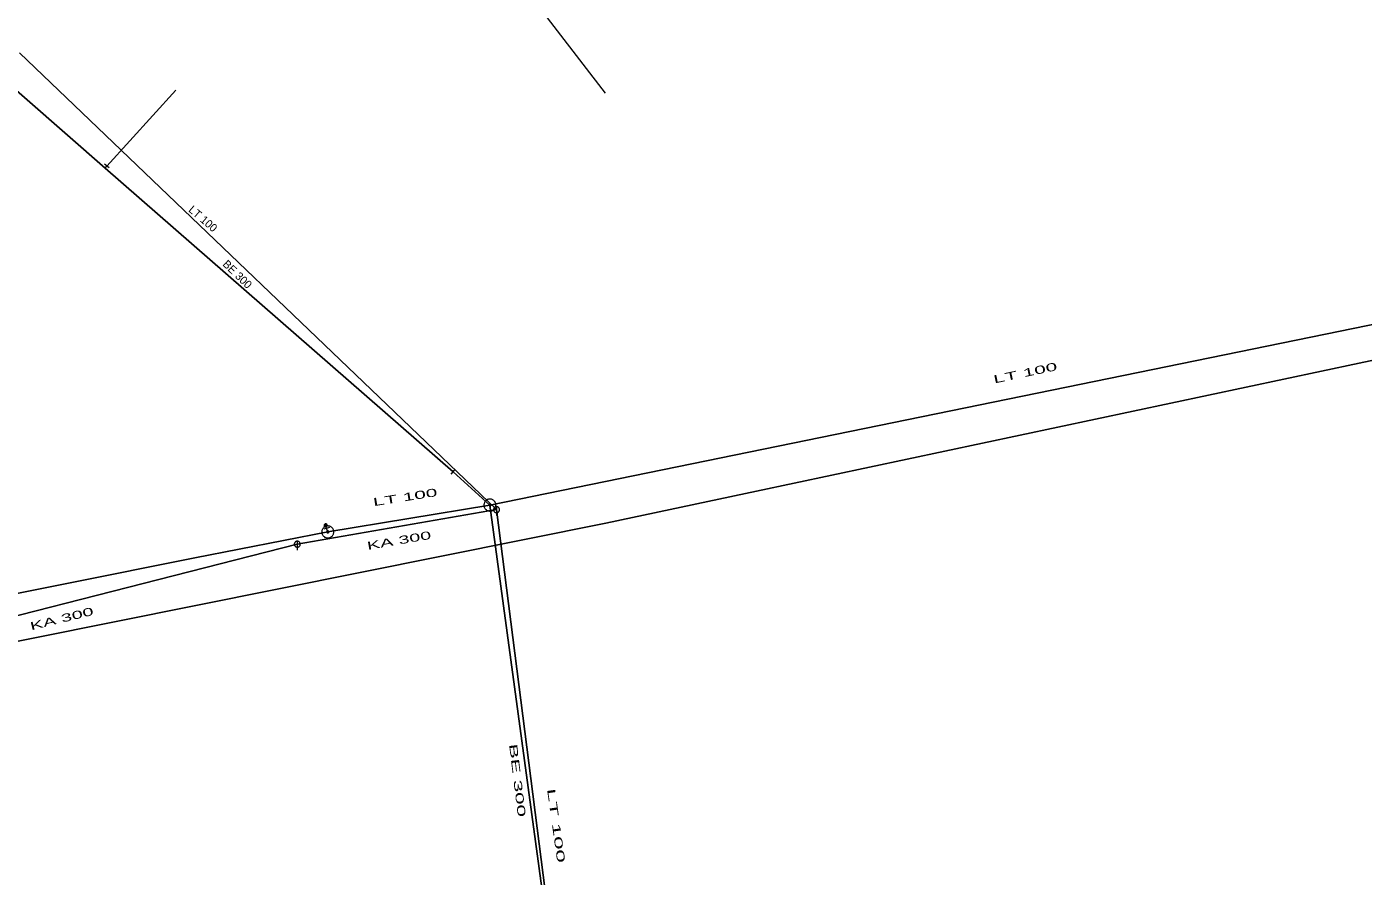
# Model space of a CAD drawing. Extents: x -687515 to -686506, y -974029 to -973461.
# Drawn here: x -687277.4 to -687166.1, y -973630.7 to -973560 of the extents above; entities that cross this region are included whole.
import ezdxf
from ezdxf.enums import TextEntityAlignment as Align

# ---------------------------------------------------------------- set-up
doc = ezdxf.new("R2010")
doc.units = 0
doc.header["$LTSCALE"] = 0.27
for name, color, linetype, lineweight in [('1', 7, 'Continuous', 13), ('11', 7, 'Continuous', 13), ('13', 7, 'Continuous', 13), ('14', 7, 'Continuous', 25), ('17', 7, 'Continuous', 25), ('22', 7, 'Continuous', 13), ('34', 7, 'Continuous', 13), ('47', 7, 'Continuous', 13), ('9', 7, 'Continuous', 13)]:
    doc.layers.add(name, color=color, linetype=linetype, lineweight=lineweight)

msp = doc.modelspace()

# ---------------------------------------------------------------- linework, layer by layer
at = {"layer": '11'}
msp.add_line((-687229.217, -973565.501), (-687258.444, -973527.487), dxfattribs=at)
at = {"layer": '13'}
msp.add_line((-687270.762, -973571.575), (-687265.004, -973565.249), dxfattribs=at)
at = {"layer": '14', "lineweight": 13}
for p, q in [((-687270.898, -973571.738), (-687270.762, -973571.575)), ((-687252.44, -973601.759), (-687252.519, -973601.509)), ((-687252.347, -973602.057), (-687252.44, -973601.759))]:
    msp.add_line(p, q, dxfattribs=at)
at = {"layer": '14'}
msp.add_line((-687232.568, -973645.041), (-687238.285, -973600.199), dxfattribs=at)
msp.add_lwpolyline([(-687294.721, -973613.239), (-687254.886, -973603.079), (-687238.285, -973600.199), (-687278.022, -973562.142)], dxfattribs=at)
at = {"layer": '17'}
for p in [(-687241.912, -973597.061), (-687252.347, -973602.057)]:
    msp.add_line(p, (-687238.835, -973599.816), dxfattribs=at)
for points in [[(-686645.309, -973464.46), (-686646.34, -973464.75), (-686680.188, -973471.317), (-686771.188, -973470.317), (-686761.188, -973557.317), (-686894.188, -973571.317), (-686953.188, -973578.317), (-686955.188, -973554.317), (-687116.188, -973577.317), (-687229.188, -973601.317), (-687468.188, -973649.317), (-687458.188, -973700.317)], [(-687241.912, -973597.061), (-687270.898, -973571.738), (-687283.932, -973560.351)], [(-687226.809, -973696.379), (-687231.379, -973655.94), (-687231.546, -973653.623), (-687238.835, -973599.816), (-687148.873, -973581.4)], [(-687371.058, -973625.778), (-687263.409, -973604.207), (-687252.347, -973602.057)]]:
    msp.add_lwpolyline(points, dxfattribs=at)
at = {"layer": '22'}
for p, q in [((-687238.284, -973599.947), (-687238.285, -973600.691)), ((-687254.885, -973602.827), (-687254.886, -973603.571))]:
    msp.add_line(p, q, dxfattribs=at)
for points in [[(-687238.033, -973600.199), (-687238.034, -973600.173), (-687238.038, -973600.147), (-687238.044, -973600.121), (-687238.054, -973600.097), (-687238.066, -973600.073), (-687238.08, -973600.051), (-687238.097, -973600.03), (-687238.115, -973600.012), (-687238.136, -973599.995), (-687238.158, -973599.981), (-687238.182, -973599.969), (-687238.206, -973599.959), (-687238.232, -973599.953), (-687238.258, -973599.949), (-687238.284, -973599.947), (-687238.31, -973599.948), (-687238.336, -973599.952), (-687238.362, -973599.958), (-687238.387, -973599.968), (-687238.41, -973599.98), (-687238.432, -973599.994), (-687238.453, -973600.011), (-687238.471, -973600.029), (-687238.488, -973600.05), (-687238.502, -973600.072), (-687238.514, -973600.096), (-687238.524, -973600.12), (-687238.531, -973600.146), (-687238.535, -973600.172), (-687238.537, -973600.198), (-687238.536, -973600.224), (-687238.532, -973600.25), (-687238.525, -973600.276), (-687238.515, -973600.301), (-687238.503, -973600.324), (-687238.489, -973600.346), (-687238.472, -973600.367), (-687238.454, -973600.385), (-687238.433, -973600.402), (-687238.411, -973600.416), (-687238.388, -973600.428), (-687238.363, -973600.438), (-687238.337, -973600.445), (-687238.311, -973600.449), (-687238.285, -973600.451), (-687238.259, -973600.45), (-687238.233, -973600.446), (-687238.207, -973600.439), (-687238.183, -973600.429), (-687238.159, -973600.417), (-687238.137, -973600.403), (-687238.116, -973600.386), (-687238.098, -973600.368), (-687238.081, -973600.347), (-687238.067, -973600.325), (-687238.055, -973600.302), (-687238.045, -973600.277), (-687238.039, -973600.251), (-687238.035, -973600.225)], [(-687254.634, -973603.079), (-687254.635, -973603.053), (-687254.639, -973603.027), (-687254.645, -973603.001), (-687254.655, -973602.977), (-687254.667, -973602.953), (-687254.681, -973602.931), (-687254.698, -973602.91), (-687254.716, -973602.892), (-687254.737, -973602.875), (-687254.759, -973602.861), (-687254.783, -973602.849), (-687254.807, -973602.839), (-687254.833, -973602.833), (-687254.859, -973602.829), (-687254.885, -973602.827), (-687254.911, -973602.828), (-687254.937, -973602.832), (-687254.963, -973602.838), (-687254.988, -973602.848), (-687255.011, -973602.86), (-687255.033, -973602.874), (-687255.054, -973602.891), (-687255.072, -973602.909), (-687255.089, -973602.93), (-687255.103, -973602.952), (-687255.115, -973602.976), (-687255.125, -973603), (-687255.132, -973603.026), (-687255.136, -973603.052), (-687255.138, -973603.078), (-687255.137, -973603.104), (-687255.133, -973603.13), (-687255.126, -973603.156), (-687255.116, -973603.181), (-687255.104, -973603.204), (-687255.09, -973603.226), (-687255.073, -973603.247), (-687255.055, -973603.265), (-687255.034, -973603.282), (-687255.012, -973603.296), (-687254.989, -973603.308), (-687254.964, -973603.318), (-687254.938, -973603.325), (-687254.912, -973603.329), (-687254.886, -973603.331), (-687254.86, -973603.33), (-687254.834, -973603.326), (-687254.808, -973603.319), (-687254.784, -973603.309), (-687254.76, -973603.297), (-687254.738, -973603.283), (-687254.717, -973603.266), (-687254.699, -973603.248), (-687254.682, -973603.227), (-687254.668, -973603.205), (-687254.656, -973603.182), (-687254.646, -973603.157), (-687254.64, -973603.131), (-687254.636, -973603.105)]]:
    msp.add_lwpolyline(points, close=True, dxfattribs=at)
at = {"layer": '34'}
for p, q in [((-687270.571, -973571.733), (-687270.952, -973571.416)), ((-687242.068, -973597.253), (-687241.755, -973596.868)), ((-687252.203, -973601.684), (-687252.676, -973601.833))]:
    msp.add_line(p, q, dxfattribs=at)
at = {"layer": '47'}
for points in [[(-687238.763, -973600.31), (-687238.712, -973600.3), (-687238.661, -973600.285), (-687238.614, -973600.263), (-687238.568, -973600.239), (-687238.525, -973600.208), (-687238.486, -973600.173), (-687238.451, -973600.135), (-687238.419, -973600.093), (-687238.392, -973600.048), (-687238.37, -973600.001), (-687238.353, -973599.951), (-687238.342, -973599.9), (-687238.336, -973599.848), (-687238.335, -973599.796), (-687238.34, -973599.744), (-687238.35, -973599.693), (-687238.365, -973599.642), (-687238.387, -973599.594), (-687238.411, -973599.549), (-687238.442, -973599.506), (-687238.477, -973599.467), (-687238.515, -973599.431), (-687238.557, -973599.399), (-687238.602, -973599.372), (-687238.649, -973599.351), (-687238.699, -973599.334), (-687238.75, -973599.322), (-687238.802, -973599.317), (-687238.854, -973599.316), (-687238.906, -973599.321), (-687238.957, -973599.331), (-687239.008, -973599.346), (-687239.056, -973599.367), (-687239.101, -973599.392), (-687239.144, -973599.423), (-687239.184, -973599.457), (-687239.219, -973599.495), (-687239.251, -973599.537), (-687239.278, -973599.583), (-687239.299, -973599.63), (-687239.316, -973599.68), (-687239.328, -973599.73), (-687239.333, -973599.783), (-687239.334, -973599.835), (-687239.329, -973599.887), (-687239.319, -973599.938), (-687239.304, -973599.989), (-687239.283, -973600.036), (-687239.258, -973600.082), (-687239.227, -973600.125), (-687239.193, -973600.165), (-687239.155, -973600.199), (-687239.113, -973600.231), (-687239.067, -973600.258), (-687239.02, -973600.28), (-687238.97, -973600.297), (-687238.92, -973600.308), (-687238.867, -973600.314), (-687238.815, -973600.315)], [(-687238.823, -973599.897), (-687238.814, -973599.895), (-687238.806, -973599.892), (-687238.799, -973599.889), (-687238.791, -973599.885), (-687238.784, -973599.88), (-687238.778, -973599.874), (-687238.771, -973599.868), (-687238.766, -973599.861), (-687238.762, -973599.854), (-687238.758, -973599.846), (-687238.756, -973599.837), (-687238.754, -973599.829), (-687238.753, -973599.821), (-687238.752, -973599.813), (-687238.753, -973599.804), (-687238.755, -973599.795), (-687238.758, -973599.787), (-687238.761, -973599.78), (-687238.765, -973599.772), (-687238.77, -973599.765), (-687238.776, -973599.759), (-687238.782, -973599.752), (-687238.789, -973599.747), (-687238.797, -973599.742), (-687238.804, -973599.739), (-687238.813, -973599.737), (-687238.821, -973599.735), (-687238.829, -973599.734), (-687238.837, -973599.733), (-687238.846, -973599.734), (-687238.855, -973599.736), (-687238.863, -973599.739), (-687238.87, -973599.742), (-687238.878, -973599.746), (-687238.885, -973599.751), (-687238.892, -973599.756), (-687238.898, -973599.763), (-687238.903, -973599.77), (-687238.908, -973599.778), (-687238.911, -973599.785), (-687238.913, -973599.794), (-687238.915, -973599.802), (-687238.916, -973599.81), (-687238.917, -973599.818), (-687238.916, -973599.827), (-687238.914, -973599.836), (-687238.911, -973599.844), (-687238.908, -973599.851), (-687238.904, -973599.859), (-687238.899, -973599.866), (-687238.894, -973599.873), (-687238.887, -973599.879), (-687238.88, -973599.884), (-687238.873, -973599.888), (-687238.865, -973599.892), (-687238.856, -973599.894), (-687238.848, -973599.896), (-687238.84, -973599.897), (-687238.832, -973599.898)], [(-687251.854, -973601.973), (-687251.865, -973601.922), (-687251.882, -973601.872), (-687251.904, -973601.825), (-687251.93, -973601.78), (-687251.961, -973601.738), (-687251.997, -973601.699), (-687252.036, -973601.665), (-687252.079, -973601.635), (-687252.124, -973601.609), (-687252.172, -973601.588), (-687252.223, -973601.572), (-687252.274, -973601.562), (-687252.326, -973601.557), (-687252.378, -973601.558), (-687252.43, -973601.564), (-687252.481, -973601.575), (-687252.531, -973601.592), (-687252.579, -973601.614), (-687252.623, -973601.64), (-687252.665, -973601.671), (-687252.704, -973601.707), (-687252.739, -973601.747), (-687252.769, -973601.789), (-687252.795, -973601.834), (-687252.815, -973601.882), (-687252.831, -973601.933), (-687252.842, -973601.984), (-687252.846, -973602.036), (-687252.845, -973602.088), (-687252.839, -973602.14), (-687252.828, -973602.191), (-687252.811, -973602.241), (-687252.79, -973602.289), (-687252.763, -973602.333), (-687252.732, -973602.375), (-687252.697, -973602.414), (-687252.657, -973602.449), (-687252.615, -973602.479), (-687252.569, -973602.505), (-687252.521, -973602.525), (-687252.47, -973602.541), (-687252.42, -973602.552), (-687252.367, -973602.556), (-687252.315, -973602.555), (-687252.263, -973602.549), (-687252.212, -973602.538), (-687252.162, -973602.521), (-687252.115, -973602.5), (-687252.07, -973602.473), (-687252.028, -973602.442), (-687251.989, -973602.407), (-687251.955, -973602.368), (-687251.925, -973602.325), (-687251.899, -973602.279), (-687251.878, -973602.231), (-687251.862, -973602.18), (-687251.852, -973602.13), (-687251.847, -973602.077), (-687251.848, -973602.025)], [(-687252.266, -973602.043), (-687252.267, -973602.034), (-687252.27, -973602.026), (-687252.274, -973602.019), (-687252.278, -973602.011), (-687252.283, -973602.004), (-687252.289, -973601.998), (-687252.296, -973601.992), (-687252.302, -973601.987), (-687252.31, -973601.983), (-687252.318, -973601.98), (-687252.326, -973601.977), (-687252.335, -973601.975), (-687252.343, -973601.975), (-687252.351, -973601.974), (-687252.36, -973601.976), (-687252.369, -973601.977), (-687252.377, -973601.98), (-687252.384, -973601.984), (-687252.392, -973601.988), (-687252.399, -973601.993), (-687252.405, -973601.999), (-687252.411, -973602.006), (-687252.416, -973602.012), (-687252.421, -973602.02), (-687252.423, -973602.028), (-687252.426, -973602.036), (-687252.428, -973602.045), (-687252.428, -973602.053), (-687252.429, -973602.061), (-687252.427, -973602.07), (-687252.426, -973602.079), (-687252.423, -973602.087), (-687252.419, -973602.094), (-687252.415, -973602.102), (-687252.41, -973602.109), (-687252.405, -973602.115), (-687252.397, -973602.121), (-687252.391, -973602.126), (-687252.383, -973602.131), (-687252.375, -973602.133), (-687252.367, -973602.136), (-687252.358, -973602.138), (-687252.35, -973602.138), (-687252.342, -973602.139), (-687252.333, -973602.137), (-687252.324, -973602.136), (-687252.316, -973602.133), (-687252.309, -973602.129), (-687252.301, -973602.125), (-687252.294, -973602.12), (-687252.288, -973602.115), (-687252.282, -973602.107), (-687252.277, -973602.101), (-687252.273, -973602.093), (-687252.27, -973602.085), (-687252.267, -973602.077), (-687252.265, -973602.068), (-687252.265, -973602.06), (-687252.264, -973602.052)]]:
    msp.add_lwpolyline(points, close=True, dxfattribs=at)
at = {"layer": '9'}
for points in [[(-687252.392, -973601.509), (-687252.394, -973601.495), (-687252.396, -973601.483), (-687252.399, -973601.47), (-687252.404, -973601.458), (-687252.409, -973601.446), (-687252.417, -973601.434), (-687252.424, -973601.424), (-687252.434, -973601.414), (-687252.445, -973601.407), (-687252.456, -973601.399), (-687252.468, -973601.394), (-687252.48, -973601.389), (-687252.493, -973601.386), (-687252.505, -973601.384), (-687252.519, -973601.382), (-687252.532, -973601.384), (-687252.544, -973601.386), (-687252.558, -973601.389), (-687252.57, -973601.394), (-687252.581, -973601.399), (-687252.593, -973601.407), (-687252.603, -973601.414), (-687252.613, -973601.424), (-687252.62, -973601.434), (-687252.628, -973601.446), (-687252.634, -973601.458), (-687252.639, -973601.47), (-687252.642, -973601.483), (-687252.644, -973601.495), (-687252.645, -973601.509), (-687252.644, -973601.522), (-687252.642, -973601.534), (-687252.639, -973601.548), (-687252.634, -973601.559), (-687252.628, -973601.571), (-687252.62, -973601.583), (-687252.613, -973601.593), (-687252.603, -973601.603), (-687252.593, -973601.61), (-687252.581, -973601.618), (-687252.57, -973601.624), (-687252.558, -973601.629), (-687252.544, -973601.632), (-687252.532, -973601.634), (-687252.519, -973601.635), (-687252.505, -973601.634), (-687252.493, -973601.632), (-687252.48, -973601.629), (-687252.468, -973601.624), (-687252.456, -973601.618), (-687252.445, -973601.61), (-687252.434, -973601.603), (-687252.424, -973601.593), (-687252.417, -973601.583), (-687252.409, -973601.571), (-687252.404, -973601.559), (-687252.399, -973601.548), (-687252.396, -973601.534), (-687252.394, -973601.522)], [(-687252.413, -973601.509), (-687252.413, -973601.497), (-687252.414, -973601.487), (-687252.418, -973601.475), (-687252.422, -973601.466), (-687252.427, -973601.456), (-687252.433, -973601.446), (-687252.44, -973601.438), (-687252.448, -973601.429), (-687252.456, -973601.423), (-687252.466, -973601.417), (-687252.476, -973601.412), (-687252.485, -973601.407), (-687252.497, -973601.404), (-687252.507, -973601.402), (-687252.519, -973601.402), (-687252.53, -973601.402), (-687252.541, -973601.404), (-687252.552, -973601.407), (-687252.561, -973601.412), (-687252.571, -973601.417), (-687252.581, -973601.423), (-687252.59, -973601.429), (-687252.598, -973601.438), (-687252.605, -973601.446), (-687252.61, -973601.456), (-687252.615, -973601.466), (-687252.62, -973601.475), (-687252.623, -973601.487), (-687252.625, -973601.497), (-687252.625, -973601.509), (-687252.625, -973601.52), (-687252.623, -973601.531), (-687252.62, -973601.542), (-687252.615, -973601.551), (-687252.61, -973601.561), (-687252.605, -973601.571), (-687252.598, -973601.58), (-687252.59, -973601.588), (-687252.581, -973601.595), (-687252.571, -973601.6), (-687252.561, -973601.605), (-687252.552, -973601.61), (-687252.541, -973601.613), (-687252.53, -973601.615), (-687252.519, -973601.615), (-687252.507, -973601.615), (-687252.497, -973601.613), (-687252.485, -973601.61), (-687252.476, -973601.605), (-687252.466, -973601.6), (-687252.456, -973601.595), (-687252.448, -973601.588), (-687252.44, -973601.58), (-687252.433, -973601.571), (-687252.427, -973601.561), (-687252.422, -973601.551), (-687252.418, -973601.542), (-687252.414, -973601.531), (-687252.413, -973601.52)], [(-687252.431, -973601.509), (-687252.433, -973601.5), (-687252.434, -973601.49), (-687252.436, -973601.482), (-687252.44, -973601.473), (-687252.444, -973601.466), (-687252.449, -973601.458), (-687252.455, -973601.451), (-687252.461, -973601.445), (-687252.468, -973601.439), (-687252.476, -973601.434), (-687252.483, -973601.429), (-687252.492, -973601.426), (-687252.5, -973601.424), (-687252.51, -973601.423), (-687252.519, -973601.421), (-687252.527, -973601.423), (-687252.537, -973601.424), (-687252.546, -973601.426), (-687252.554, -973601.429), (-687252.561, -973601.434), (-687252.57, -973601.439), (-687252.576, -973601.445), (-687252.583, -973601.451), (-687252.588, -973601.458), (-687252.593, -973601.466), (-687252.598, -973601.473), (-687252.601, -973601.482), (-687252.603, -973601.49), (-687252.605, -973601.5), (-687252.606, -973601.509), (-687252.605, -973601.517), (-687252.603, -973601.527), (-687252.601, -973601.536), (-687252.598, -973601.544), (-687252.593, -973601.551), (-687252.588, -973601.559), (-687252.583, -973601.566), (-687252.576, -973601.573), (-687252.57, -973601.578), (-687252.561, -973601.583), (-687252.554, -973601.588), (-687252.546, -973601.591), (-687252.537, -973601.593), (-687252.527, -973601.595), (-687252.519, -973601.596), (-687252.51, -973601.595), (-687252.5, -973601.593), (-687252.492, -973601.591), (-687252.483, -973601.588), (-687252.476, -973601.583), (-687252.468, -973601.578), (-687252.461, -973601.573), (-687252.455, -973601.566), (-687252.449, -973601.559), (-687252.444, -973601.551), (-687252.44, -973601.544), (-687252.436, -973601.536), (-687252.434, -973601.527), (-687252.433, -973601.517)], [(-687252.451, -973601.509), (-687252.451, -973601.502), (-687252.454, -973601.495), (-687252.455, -973601.488), (-687252.458, -973601.482), (-687252.461, -973601.475), (-687252.465, -973601.47), (-687252.468, -973601.463), (-687252.473, -973601.458), (-687252.48, -973601.455), (-687252.485, -973601.451), (-687252.492, -973601.448), (-687252.498, -973601.445), (-687252.505, -973601.444), (-687252.512, -973601.441), (-687252.519, -973601.441), (-687252.526, -973601.441), (-687252.532, -973601.444), (-687252.539, -973601.445), (-687252.546, -973601.448), (-687252.553, -973601.451), (-687252.558, -973601.455), (-687252.564, -973601.458), (-687252.569, -973601.463), (-687252.573, -973601.47), (-687252.576, -973601.475), (-687252.58, -973601.482), (-687252.583, -973601.488), (-687252.585, -973601.495), (-687252.586, -973601.502), (-687252.586, -973601.509), (-687252.586, -973601.516), (-687252.585, -973601.522), (-687252.583, -973601.529), (-687252.58, -973601.536), (-687252.576, -973601.543), (-687252.573, -973601.548), (-687252.569, -973601.554), (-687252.564, -973601.559), (-687252.558, -973601.563), (-687252.553, -973601.566), (-687252.546, -973601.57), (-687252.539, -973601.573), (-687252.532, -973601.575), (-687252.526, -973601.576), (-687252.519, -973601.576), (-687252.512, -973601.576), (-687252.505, -973601.575), (-687252.498, -973601.573), (-687252.492, -973601.57), (-687252.485, -973601.566), (-687252.48, -973601.563), (-687252.473, -973601.559), (-687252.468, -973601.554), (-687252.465, -973601.548), (-687252.461, -973601.543), (-687252.458, -973601.536), (-687252.455, -973601.529), (-687252.454, -973601.522), (-687252.451, -973601.516)], [(-687252.472, -973601.509), (-687252.472, -973601.504), (-687252.473, -973601.499), (-687252.473, -973601.494), (-687252.476, -973601.49), (-687252.478, -973601.485), (-687252.481, -973601.48), (-687252.483, -973601.478), (-687252.488, -973601.473), (-687252.49, -973601.471), (-687252.495, -973601.468), (-687252.5, -973601.466), (-687252.504, -973601.463), (-687252.509, -973601.463), (-687252.514, -973601.462), (-687252.519, -973601.462), (-687252.524, -973601.462), (-687252.529, -973601.463), (-687252.534, -973601.463), (-687252.538, -973601.466), (-687252.543, -973601.468), (-687252.547, -973601.471), (-687252.551, -973601.473), (-687252.554, -973601.478), (-687252.556, -973601.48), (-687252.559, -973601.485), (-687252.561, -973601.49), (-687252.564, -973601.494), (-687252.565, -973601.499), (-687252.566, -973601.504), (-687252.566, -973601.509), (-687252.566, -973601.514), (-687252.565, -973601.519), (-687252.564, -973601.524), (-687252.561, -973601.527), (-687252.559, -973601.532), (-687252.556, -973601.537), (-687252.554, -973601.541), (-687252.551, -973601.544), (-687252.547, -973601.546), (-687252.543, -973601.549), (-687252.538, -973601.551), (-687252.534, -973601.554), (-687252.529, -973601.554), (-687252.524, -973601.556), (-687252.519, -973601.556), (-687252.514, -973601.556), (-687252.509, -973601.554), (-687252.504, -973601.554), (-687252.5, -973601.551), (-687252.495, -973601.549), (-687252.49, -973601.546), (-687252.488, -973601.544), (-687252.483, -973601.541), (-687252.481, -973601.537), (-687252.478, -973601.532), (-687252.476, -973601.527), (-687252.473, -973601.524), (-687252.473, -973601.519), (-687252.472, -973601.514)], [(-687252.492, -973601.509), (-687252.492, -973601.505), (-687252.492, -973601.502), (-687252.493, -973601.5), (-687252.494, -973601.497), (-687252.495, -973601.495), (-687252.497, -973601.493), (-687252.499, -973601.49), (-687252.5, -973601.489), (-687252.503, -973601.487), (-687252.505, -973601.485), (-687252.507, -973601.483), (-687252.511, -973601.483), (-687252.512, -973601.482), (-687252.516, -973601.482), (-687252.519, -973601.482), (-687252.522, -973601.482), (-687252.525, -973601.482), (-687252.527, -973601.483), (-687252.53, -973601.483), (-687252.532, -973601.485), (-687252.534, -973601.487), (-687252.538, -973601.489), (-687252.539, -973601.49), (-687252.541, -973601.493), (-687252.543, -973601.495), (-687252.544, -973601.497), (-687252.544, -973601.5), (-687252.546, -973601.502), (-687252.546, -973601.505), (-687252.547, -973601.509), (-687252.546, -973601.512), (-687252.546, -973601.515), (-687252.544, -973601.517), (-687252.544, -973601.52), (-687252.543, -973601.522), (-687252.541, -973601.524), (-687252.539, -973601.527), (-687252.538, -973601.529), (-687252.534, -973601.531), (-687252.532, -973601.532), (-687252.53, -973601.534), (-687252.527, -973601.534), (-687252.525, -973601.536), (-687252.522, -973601.536), (-687252.519, -973601.537), (-687252.516, -973601.536), (-687252.512, -973601.536), (-687252.511, -973601.534), (-687252.507, -973601.534), (-687252.505, -973601.532), (-687252.503, -973601.531), (-687252.5, -973601.529), (-687252.499, -973601.527), (-687252.497, -973601.524), (-687252.495, -973601.522), (-687252.494, -973601.52), (-687252.493, -973601.517), (-687252.492, -973601.515), (-687252.492, -973601.512)], [(-687252.511, -973601.509), (-687252.511, -973601.507), (-687252.511, -973601.507), (-687252.512, -973601.507), (-687252.512, -973601.505), (-687252.512, -973601.505), (-687252.512, -973601.504), (-687252.512, -973601.504), (-687252.514, -973601.502), (-687252.514, -973601.502), (-687252.515, -973601.502), (-687252.516, -973601.502), (-687252.517, -973601.502), (-687252.517, -973601.5), (-687252.517, -973601.5), (-687252.519, -973601.5), (-687252.52, -973601.5), (-687252.521, -973601.5), (-687252.521, -973601.502), (-687252.522, -973601.502), (-687252.522, -973601.502), (-687252.524, -973601.502), (-687252.524, -973601.502), (-687252.525, -973601.504), (-687252.525, -973601.504), (-687252.526, -973601.505), (-687252.526, -973601.505), (-687252.527, -973601.507), (-687252.527, -973601.507), (-687252.527, -973601.507), (-687252.527, -973601.509), (-687252.527, -973601.51), (-687252.527, -973601.511), (-687252.527, -973601.511), (-687252.526, -973601.512), (-687252.526, -973601.512), (-687252.525, -973601.514), (-687252.525, -973601.514), (-687252.524, -973601.515), (-687252.524, -973601.515), (-687252.522, -973601.516), (-687252.522, -973601.516), (-687252.521, -973601.517), (-687252.521, -973601.517), (-687252.52, -973601.517), (-687252.519, -973601.517), (-687252.517, -973601.517), (-687252.517, -973601.517), (-687252.517, -973601.517), (-687252.516, -973601.516), (-687252.515, -973601.516), (-687252.514, -973601.515), (-687252.514, -973601.515), (-687252.512, -973601.514), (-687252.512, -973601.514), (-687252.512, -973601.512), (-687252.512, -973601.512), (-687252.512, -973601.511), (-687252.511, -973601.511), (-687252.511, -973601.51)]]:
    msp.add_lwpolyline(points, close=True, dxfattribs=at)

# ---------------------------------------------------------------- texts
at = {"layer": '1'}
for s, rotation, p in [('LT 100', 319, (-687262.959, -973576.213)), ('BE 300', 316, (-687260.108, -973580.827))]:
    msp.add_text(s, height=0.6667, rotation=rotation, dxfattribs=at).set_placement(p, align=Align.CENTER)
for s, rotation, width, p in [('LT 100', 12, 1.95, (-687194.165, -973589.127)), ('LT 100', 9, 1.95, (-687245.849, -973599.487)), ('KA 300', 10, 1.85, (-687246.349, -973603.091)), ('KA 300', 14, 1.85, (-687274.432, -973609.604)), ('BE 300', 277, 2.1, (-687236.87, -973622.791)), ('LT 100', 278, 2.25, (-687233.646, -973626.568))]:
    msp.add_text(s, height=0.6667, rotation=rotation, dxfattribs=dict(at, width=width)).set_placement(p, align=Align.CENTER)

doc.saveas('drawing.dxf')
